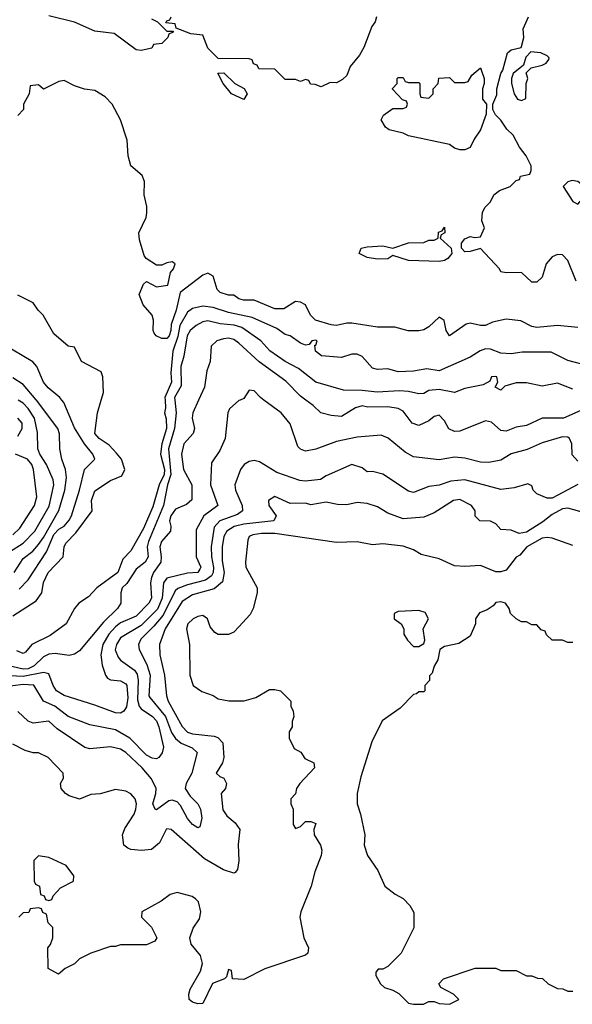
# Model space of a CAD drawing. Header units: inches. Extents: x 2348341 to 2479810, y 460419 to 613669.
# Tile 437 of 656: x 2412017 to 2414168, y 537651 to 541479. Entities that reach past the tile are written whole.
import ezdxf

# ---------------------------------------------------------------- set-up
doc = ezdxf.new("R2010")
doc.units = ezdxf.units.IN
doc.header["$MEASUREMENT"] = 0
doc.layers.add('C4513', color=7, linetype='Continuous')
doc.layers.add('C4514', color=7, linetype='Continuous')

msp = doc.modelspace()

# ---------------------------------------------------------------- linework, layer by layer
at = {"layer": 'C4513', "color": 2}
for points, elevation in [([(2412713.3, 540000), (2412690.4, 539950), (2412688.4, 539930), (2412697.1, 539890), (2412692.7, 539870), (2412656.3, 539830), (2412646.4, 539790), (2412654.8, 539730), (2412687.7, 539670), (2412687.7, 539612.3), (2412666.2, 539593.8), (2412623.6, 539576.4), (2412605.2, 539550), (2412600.3, 539530), (2412605.5, 539510), (2412604, 539490), (2412568.9, 539450), (2412562.3, 539430), (2412567.9, 539390), (2412566, 539370), (2412538.3, 539330), (2412530.3, 539310), (2412526.4, 539290), (2412530.2, 539230), (2412519.5, 539210), (2412470, 539160.5), (2412410, 539133.7), (2412390, 539118.9), (2412363.6, 539090), (2412340.9, 539050), (2412333.4, 539010), (2412338.4, 538970), (2412350.6, 538930), (2412358.5, 538918.5), (2412370, 538913), (2412410, 538908.7), (2412430, 538897.1), (2412434, 538890), (2412437.5, 538842.5), (2412432.6, 538807.4), (2412422.8, 538790), (2412410, 538782.9), (2412390, 538783.6), (2412310, 538814.5), (2412190, 538851.8), (2412160.9, 538870), (2412147.6, 538890), (2412130, 538935.3), (2412110, 538940.7), (2412030, 538925.9), (2411873, 538933)], 58), ([(2412875, 540000), (2412870, 539998), (2412834, 539966), (2412826.8, 539950), (2412817.3, 539850), (2412796.1, 539803.9), (2412764.1, 539755.9), (2412760.3, 539670), (2412788, 539590), (2412734.4, 539550), (2412704.4, 539495.6), (2412704.4, 539390), (2412721.6, 539350), (2412717.7, 539342.3), (2412710, 539329.8), (2412670, 539327.1), (2412590, 539307.6), (2412576.5, 539290), (2412571.8, 539230), (2412553.4, 539186.6), (2412490, 539124.2), (2412410, 539075.8), (2412393.4, 539050), (2412389.1, 539029.1), (2412400.2, 539000.2), (2412410, 538988.4), (2412463.8, 538950), (2412474.1, 538934.1), (2412478, 538910), (2412475, 538835), (2412482.3, 538810), (2412490, 538799.5), (2412534, 538770), (2412550, 538752.4), (2412559, 538730), (2412576.5, 538650), (2412571.8, 538628.2), (2412558.8, 538610), (2412550, 538605.6), (2412532.3, 538607.7), (2412510, 538618.9), (2412445.9, 538685.9), (2412390, 538718), (2412290, 538737.6), (2412205.2, 538770), (2412154.5, 538810), (2412109.7, 538829.7), (2412071.5, 538891.5), (2412030, 538894.6), (2411950, 538884)], 62), ([(2412620.8, 540000), (2412626.7, 539950), (2412620.2, 539890), (2412595.9, 539810), (2412605, 539710), (2412592.2, 539670), (2412577.3, 539590), (2412518.5, 539450), (2412513.8, 539430), (2412517, 539390), (2412504.9, 539370), (2412470, 539342), (2412433.5, 539286.5), (2412415.5, 539270), (2412410.6, 539250), (2412410.6, 539210), (2412398, 539190), (2412343.1, 539136.9), (2412250, 539025.1), (2412230, 539011.6), (2412210, 539007.6), (2412154.9, 539014.9), (2412130, 539011.9), (2412110, 539002.4), (2412073.5, 538966.5), (2412050, 538955), (2412030, 538953.5), (2411970, 538967.8)], 54), ([(2411977, 539410), (2412030, 539443.7), (2412076.3, 539490), (2412132.1, 539587.9), (2412149.7, 539670), (2412148, 539690), (2412121.7, 539750), (2412095.1, 539790), (2412087.6, 539810), (2412086.2, 539873.8), (2412074.8, 539930), (2412050, 539967.8), (2412030, 539988), (2412010.7, 540000)], 62), ([(2411990, 539161), (2412080.7, 539219.3), (2412102.7, 539250), (2412110, 539291.3), (2412127.8, 539330), (2412186, 539390), (2412189.6, 539430), (2412196.6, 539443.4), (2412235.8, 539484.2), (2412299, 539570), (2412297, 539610), (2412310, 539646.8), (2412370, 539687.7), (2412414.8, 539705.2), (2412426, 539730), (2412412.7, 539770), (2412393.8, 539793.8), (2412365.1, 539825.1), (2412327, 539850), (2412309.7, 539870), (2412319.5, 539950), (2412334, 540000)], 50), ([(2411995.1, 539330), (2412030, 539384.4), (2412068, 539412), (2412090, 539438.7), (2412110, 539465.7), (2412169.8, 539570.2), (2412192.3, 539650), (2412198.7, 539698.7), (2412195.4, 539730), (2412180.7, 539770), (2412172.7, 539810), (2412171.6, 539868.4), (2412165.6, 539890), (2412082.4, 540000)], 58), ([(2412582.7, 540000), (2412584, 539970), (2412580.3, 539950), (2412587.2, 539927.2), (2412588.4, 539890), (2412570.1, 539830), (2412565.2, 539790), (2412580.5, 539730), (2412578.8, 539710), (2412559.3, 539670), (2412535.4, 539584.6), (2412499.5, 539500.5), (2412450, 539414), (2412418, 539382), (2412399.3, 539330), (2412317.3, 539270), (2412285.5, 539234.5), (2412246.8, 539210), (2412230.8, 539190), (2412198, 539130), (2412135.3, 539084.7), (2412064.7, 539050), (2412039.8, 539020.2), (2412030, 539015.3), (2412005.6, 539025.6)], 50), ([(2412014.6, 539265.4), (2412050, 539301.6), (2412121.5, 539410), (2412150, 539478), (2412170, 539498.3), (2412190, 539510.4), (2412210, 539533), (2412219.1, 539550), (2412249.5, 539649.5), (2412269.4, 539730), (2412309.2, 539770), (2412302, 539790), (2412269.6, 539830), (2412230, 539892.3), (2412189.3, 539990), (2412181, 540000)], 54), ([(2414190, 539762), (2414166.8, 539786.8), (2414166, 539830), (2414157.2, 539850), (2414150, 539855.1), (2414130, 539857), (2414050, 539833.6), (2413992.4, 539807.6), (2413930, 539791.5), (2413890, 539766.6), (2413842.5, 539757.5), (2413810, 539758.4), (2413750, 539773.6), (2413710, 539778), (2413650, 539767.8), (2413550, 539779.5), (2413518, 539798), (2413451.4, 539851.4), (2413424.1, 539864.1), (2413330, 539855.1), (2413250, 539838.4), (2413169.3, 539809.3), (2413130, 539801.2), (2413110, 539809.2), (2413099.3, 539819.3), (2413070, 539908), (2413035.3, 539950), (2412967.6, 540000)], 62), ([(2414224.7, 539970), (2414134, 539930), (2414050.7, 539929.3), (2413990, 539901.2), (2413950, 539894), (2413910, 539879), (2413890, 539882), (2413853.6, 539913.6), (2413830, 539919), (2413730, 539879.3), (2413710, 539877.2), (2413687.5, 539887.5), (2413670, 539919), (2413650, 539941.2), (2413630, 539936), (2413610, 539919.3), (2413570, 539900.9), (2413544, 539910), (2413510, 539956.2), (2413490, 539966.6), (2413450, 539974), (2413372.3, 539972.3), (2413350, 539977.2), (2413324.7, 539970), (2413270, 539936), (2413230, 539939.5), (2413188.7, 539950), (2413159.1, 539979.1), (2413130.2, 540000)], 58), ([(2412010, 539859.1), (2412027.3, 539890), (2412027, 539910), (2412010, 539929.4)], 66), ([(2411990, 539475.6), (2412017.9, 539502.1), (2412074.7, 539590), (2412083.9, 539623.9), (2412071.2, 539730), (2412064.2, 539750), (2412047, 539770), (2412000.9, 539790)], 66), ([(2414190, 539671.5), (2414090, 539618), (2414070, 539619), (2414030, 539635.3), (2414015.3, 539650), (2414010, 539666), (2413994.6, 539674.6), (2413941, 539659), (2413890, 539652.3), (2413749.5, 539689.5), (2413694.9, 539685.1), (2413650, 539669.4), (2413610, 539664.5), (2413550, 539640.9), (2413530, 539646), (2413430, 539712.3), (2413390, 539722.7), (2413370, 539721.2), (2413350, 539736), (2413310, 539749.3), (2413210, 539706), (2413188.2, 539691.8), (2413130, 539685.1), (2413107.9, 539687.9), (2413018, 539718), (2412950, 539759.3), (2412930, 539765.2), (2412910, 539761.2), (2412891.3, 539750), (2412876, 539730), (2412854.8, 539670), (2412857.3, 539650), (2412883.1, 539590), (2412883.8, 539570), (2412864.9, 539555.1), (2412795.5, 539530), (2412773.6, 539506.4), (2412762.8, 539430), (2412763.2, 539390), (2412771.1, 539348.9), (2412770.2, 539330), (2412763.5, 539316.5), (2412740.6, 539299.4), (2412670, 539282), (2412633, 539267), (2412622, 539258), (2412575.8, 539164.2), (2412539.5, 539120.5), (2412488.4, 539070), (2412479.3, 539050), (2412481.6, 539030), (2412512, 538972), (2412524.4, 538930), (2412520.3, 538850), (2412523.7, 538843.7), (2412584.2, 538770), (2412607.9, 538707.9), (2412624.1, 538684.1), (2412645.9, 538665.9), (2412688.1, 538648.1), (2412708.2, 538630), (2412686.7, 538550), (2412664.4, 538510), (2412660.5, 538490), (2412680.6, 538460.6), (2412710, 538430.6), (2412720.4, 538410), (2412725.8, 538374.2), (2412718.5, 538341.5), (2412710, 538337.2), (2412689.5, 538350), (2412670, 538372.7), (2412643.3, 538423.3), (2412630, 538438), (2412610, 538444.5), (2412598, 538442), (2412550, 538407), (2412544, 538410), (2412535.1, 538430), (2412547.3, 538470), (2412547.8, 538490), (2412530, 538527), (2412493.6, 538570), (2412430, 538629.6), (2412410, 538642.4), (2412370, 538651.5), (2412290, 538644.5), (2412270, 538649.4), (2412162.5, 538722.5), (2412130, 538751.8), (2412070, 538744.5), (2412050, 538752.3), (2412009.6, 538789.6)], 66), ([(2414230, 539557.6), (2414150, 539579.5), (2414130, 539576.9), (2414090, 539555.1), (2414053.6, 539526.4), (2413990, 539486.6), (2413961.2, 539481.2), (2413930, 539494), (2413890, 539497.2), (2413870, 539519), (2413850, 539529), (2413808, 539530), (2413790, 539548), (2413789.3, 539570), (2413776, 539590), (2413730, 539613.6), (2413706, 539610), (2413630, 539562), (2413590, 539544.5), (2413510, 539538), (2413450, 539560.9), (2413410, 539585.1), (2413370, 539598), (2413330, 539601.2), (2413290, 539593.2), (2413253.6, 539593.6), (2413210, 539603.7), (2413150, 539592.3), (2413130, 539599.5), (2413070, 539598.4), (2413010, 539625.2), (2412986, 539610), (2412987.3, 539590), (2413014.8, 539550), (2413006, 539530), (2412890, 539518), (2412851.2, 539508.8), (2412823.7, 539490), (2412812.2, 539470), (2412805.2, 539430), (2412805.5, 539374.5), (2412812.9, 539330), (2412806.6, 539293.4), (2412774.4, 539265.6), (2412690, 539242.6), (2412650, 539216.9), (2412583.1, 539110), (2412561.6, 539050), (2412562.4, 539010), (2412581.3, 538930), (2412588.8, 538850), (2412595.3, 538830), (2412650, 538730.8), (2412670, 538708.5), (2412690, 538702.4), (2412773.7, 538693.7), (2412788.4, 538688.4), (2412807.7, 538667.7), (2412811, 538610), (2412806, 538590), (2412782, 538550), (2412796, 538536), (2412811.3, 538530), (2412822, 538510), (2412818, 538490), (2412801, 538470), (2412807.5, 538407.5), (2412823.5, 538383.5), (2412855.9, 538355.9), (2412874, 538330), (2412868, 538272), (2412870.6, 538209.4), (2412864.5, 538175.5), (2412856.3, 538163.7), (2412850, 538161.2), (2412810, 538174), (2412736.9, 538216.9), (2412606, 538330), (2412590, 538333.2), (2412586.8, 538330), (2412560.7, 538279.3), (2412530, 538253.2), (2412490.6, 538249.4), (2412450, 538252.3), (2412438, 538258), (2412422.7, 538270), (2412417, 538310), (2412425.8, 538334.2), (2412462, 538390), (2412469.5, 538410), (2412471.3, 538430), (2412467, 538450), (2412450, 538469.4), (2412430, 538479.5), (2412390, 538486.6), (2412330.4, 538469.6), (2412293.4, 538466.6), (2412250, 538448.7), (2412210, 538461.2), (2412195.3, 538470), (2412179, 538490), (2412175.3, 538510), (2412188, 538530), (2412186, 538550), (2412128, 538610), (2412090, 538628.7), (2412068.9, 538628.9), (2412038, 538638), (2411990, 538662)], 70), ([(2414170, 539434), (2414090, 539462.7), (2414070, 539466), (2414050, 539462.7), (2413990.7, 539430), (2413963.1, 539396.9), (2413950, 539389.2), (2413910, 539339.3), (2413890, 539332.7), (2413870, 539332.7), (2413810, 539357.2), (2413750, 539352.7), (2413710, 539356), (2413650, 539382.7), (2413579.3, 539399.3), (2413550, 539417.2), (2413510, 539432.3), (2413430, 539441.2), (2413390, 539437.2), (2413330, 539449.3), (2413250, 539446), (2413010, 539480.9), (2412958.5, 539481.5), (2412924.2, 539475.8), (2412910.8, 539470), (2412904.4, 539455.6), (2412896.3, 539370), (2412897.3, 539350), (2412941, 539270), (2412941, 539250), (2412926, 539190), (2412913.7, 539166.3), (2412870, 539118), (2412850, 539098), (2412830, 539088), (2412790, 539088), (2412776.4, 539096.4), (2412758, 539118), (2412748, 539150), (2412730, 539162), (2412710, 539159), (2412692, 539150), (2412672, 539130), (2412666.8, 539110), (2412678, 539050), (2412678.8, 538930), (2412692, 538890), (2412726.4, 538866.4), (2412770, 538851.3), (2412790, 538838), (2412830.9, 538830.9), (2412891.1, 538831.1), (2412936.6, 538843.4), (2412990, 538874.8), (2413010, 538874.8), (2413032, 538870), (2413072, 538830), (2413072, 538810), (2413082, 538790), (2413084.7, 538770), (2413078, 538750), (2413078, 538730), (2413066, 538710), (2413065.4, 538685.4), (2413085.4, 538645.4), (2413111.1, 538631.1), (2413126.4, 538606.4), (2413162, 538590), (2413164.7, 538570), (2413107.3, 538510), (2413094.8, 538490), (2413090.9, 538469.1), (2413072, 538450), (2413072, 538430), (2413082, 538410), (2413082, 538350), (2413090, 538334), (2413110, 538342), (2413130, 538362), (2413150, 538362), (2413170, 538354), (2413162, 538330), (2413162.8, 538310), (2413187.3, 538270), (2413193.4, 538250), (2413190.7, 538230), (2413166, 538166), (2413151.3, 538110), (2413111, 538010), (2413106.8, 537990), (2413122.8, 537910), (2413141, 537870), (2413138, 537850), (2413130, 537842), (2412970.9, 537789.1), (2412890, 537748), (2412846, 537750), (2412842, 537782), (2412830, 537786), (2412822, 537758), (2412814, 537750), (2412768.1, 537731.9), (2412730, 537654), (2412710, 537652.3), (2412690, 537659.3), (2412677.2, 537670), (2412676, 537690), (2412680.9, 537710), (2412720.2, 537779.8), (2412729.2, 537810), (2412720.2, 537840.2), (2412684.7, 537884.7), (2412679, 537910), (2412692.5, 537947.5), (2412716.6, 537983.4), (2412722.7, 538010), (2412712.7, 538050), (2412701.5, 538061.5), (2412688, 538070), (2412630, 538086), (2412602.5, 538077.5), (2412567.5, 538052.5), (2412492, 538010), (2412491.3, 537990), (2412530.5, 537950.5), (2412551.3, 537910), (2412543.6, 537896.4), (2412510, 537882), (2412410, 537882), (2412390, 537875.3), (2412370, 537875.3), (2412294, 537850), (2412250, 537828), (2412230, 537808), (2412194, 537790), (2412168.4, 537768.4), (2412128, 537790), (2412126, 537870), (2412136.4, 537883.6), (2412146, 537910), (2412146, 537950), (2412127.3, 537967.3), (2412122, 538002), (2412107.3, 538007.3), (2412102, 538022), (2412090, 538026), (2412058, 538022), (2412052.7, 538007.3), (2412030, 538006), (2412014, 537990)], 74), ([(2414170, 539058), (2414150, 539058), (2414130, 539066), (2414090, 539066), (2414067.3, 539087.3), (2414062, 539102), (2414047.3, 539107.3), (2414030, 539126), (2414010, 539126), (2413990, 539138), (2413970, 539138), (2413948.9, 539148.9), (2413928, 539170), (2413922, 539190), (2413908, 539210), (2413890, 539216), (2413870, 539212.7), (2413859.8, 539200.2), (2413836, 539184), (2413806.8, 539173.2), (2413791.3, 539150), (2413791, 539130), (2413770, 539082), (2413726.4, 539053.6), (2413670, 539042), (2413652, 539030), (2413644.7, 538990), (2413630, 538966), (2413622, 538938), (2413612.7, 538927.3), (2413612, 538910), (2413594, 538890), (2413594, 538870), (2413590, 538866), (2413570, 538866), (2413562, 538858), (2413550, 538855.3), (2413498.4, 538801.6), (2413427.5, 538752.5), (2413388, 538672), (2413344.5, 538535.5), (2413330.7, 538470), (2413330.7, 538430), (2413344, 538390), (2413361, 538310), (2413358, 538270), (2413371.3, 538230), (2413410.7, 538170.7), (2413438, 538110), (2413478.8, 538078.8), (2413510, 538062), (2413535.3, 538035.3), (2413551.6, 538008.4), (2413551.1, 537948.9), (2413502, 537850), (2413450, 537798), (2413430, 537788), (2413412.7, 537787.3), (2413403.6, 537776.4), (2413403.6, 537763.6), (2413422, 537730), (2413436.9, 537716.9), (2413470, 537706), (2413492.5, 537692.5), (2413530, 537656), (2413550, 537651), (2413588.7, 537651.3), (2413610, 537662), (2413630, 537662), (2413650, 537654), (2413690, 537652), (2413726, 537670), (2413706, 537690), (2413656.4, 537716.4), (2413648, 537730), (2413666, 537750), (2413790, 537791.3), (2413870, 537792), (2413890, 537782), (2413950, 537782), (2413990, 537762), (2414010, 537762), (2414032.7, 537752.7), (2414051.6, 537751.6), (2414074, 537730), (2414110, 537712), (2414131.6, 537711.6), (2414150, 537702), (2414170, 537702)], 78)]:
    msp.add_lwpolyline(points, dxfattribs=dict(at, elevation=elevation))
for points, elevation in [([(2413570, 539182), (2413490, 539178), (2413474, 539170), (2413474, 539150), (2413502, 539130), (2413512, 539110), (2413512, 539090), (2413526.4, 539066.4), (2413550, 539042), (2413570, 539042), (2413590, 539054), (2413593.6, 539066.4), (2413588, 539110), (2413608, 539150), (2413594.6, 539174.6)], 78), ([(2412090, 538228), (2412072, 538210), (2412074, 538130), (2412078, 538118), (2412094, 538110), (2412098, 538078), (2412112.7, 538072.7), (2412118, 538058), (2412130, 538054), (2412142, 538058), (2412147.3, 538072.7), (2412176.4, 538103.6), (2412226, 538130), (2412228, 538150), (2412198, 538190), (2412130, 538222)], 74)]:
    msp.add_lwpolyline(points, close=True, dxfattribs=dict(at, elevation=elevation))
at = {"layer": 'C4514', "color": 2}
for points, elevation in [([(2412530, 541482), (2412554, 541470), (2412590, 541434), (2412614, 541434), (2412614, 541430), (2412598, 541422), (2412594, 541410), (2412570, 541386), (2412538, 541382), (2412531.6, 541368.4), (2412490, 541359), (2412470, 541361.2), (2412384.7, 541424.7), (2412310, 541434), (2412230, 541469.2), (2412130, 541493.2)], 42), ([(2413406, 541490), (2413401, 541470), (2413387.7, 541452.3), (2413356, 541370), (2413339.8, 541340.2), (2413302.8, 541297.2), (2413290, 541262), (2413273.7, 541246.3), (2413250, 541233.2), (2413225.4, 541234.6), (2413190, 541218), (2413167.3, 541227.3), (2413148.4, 541228.4), (2413142, 541242), (2413130, 541246), (2413110, 541238), (2413090, 541246), (2413050, 541246), (2413010, 541286), (2412947.3, 541287.3), (2412942, 541302), (2412927.3, 541307.3), (2412922, 541322), (2412910, 541326), (2412790, 541328), (2412750, 541368), (2412730, 541418), (2412683.1, 541423.1), (2412626, 541446), (2412622, 541462), (2412586, 541466), (2412590, 541474), (2412602, 541478), (2412606, 541490)], 42), ([(2414182.3, 540462.3), (2414150, 540542), (2414130, 540564), (2414110, 540566), (2414090, 540557.2), (2414066.8, 540530), (2414050, 540478), (2414030, 540458), (2414010, 540458), (2413970, 540495.3), (2413910, 540494), (2413890, 540498), (2413884, 540510), (2413810, 540588.7), (2413770, 540577), (2413750, 540576), (2413736, 540590), (2413736, 540610), (2413750, 540626.8), (2413770, 540636), (2413788, 540632), (2413810, 540634), (2413826, 540670), (2413816.4, 540696.4), (2413819, 540730), (2413829, 540750), (2413849, 540770), (2413862.7, 540797.3), (2413884.7, 540815.3), (2413926, 540830), (2413950, 540854), (2413962, 540858), (2413966, 540870), (2414002, 540878), (2414007.3, 540892.7), (2414008, 540910), (2413988.7, 540950), (2413962.5, 540982.5), (2413937.2, 541030), (2413912.9, 541052.9), (2413890, 541088), (2413869.1, 541109.1), (2413858, 541130), (2413858, 541150), (2413873.6, 541186.4), (2413874, 541210), (2413889.2, 541270), (2413897.2, 541282.8), (2413915.3, 541350), (2413930, 541361), (2413968.9, 541371.1), (2413970, 541374), (2413979, 541410), (2413976.4, 541443.6), (2413997.2, 541490)], 42), ([(2414190, 540282.7), (2414110, 540289.4), (2414030, 540282.7), (2414010, 540286), (2413967.6, 540307.6), (2413910, 540314.5), (2413856.8, 540303.2), (2413830, 540289.2), (2413810, 540289.2), (2413770, 540299), (2413754.6, 540294.6), (2413690, 540249.2), (2413677.2, 540270), (2413668.9, 540308.9), (2413650, 540322), (2413610, 540285.2), (2413590, 540273.2), (2413570, 540269.4), (2413529.5, 540269.5), (2413476.9, 540283.1), (2413410, 540284), (2413310, 540299.5), (2413290, 540299.3), (2413250.5, 540289.5), (2413230, 540292.7), (2413169, 540310), (2413149.2, 540330), (2413129, 540370), (2413110, 540380.9), (2413090, 540383.7), (2413045.5, 540354.5), (2413010, 540354), (2412930, 540388), (2412888.5, 540388.5), (2412870, 540394), (2412850, 540407.3), (2412830, 540407.6), (2412798, 540418), (2412785.1, 540430), (2412770, 540482), (2412750, 540493.2), (2412730, 540485.2), (2412641.6, 540418.4), (2412625.7, 540350), (2412606, 540294), (2412604.9, 540270), (2412598.3, 540250), (2412590, 540239.7), (2412570, 540239.6), (2412548.7, 540250), (2412540.1, 540260.1), (2412536, 540270), (2412538, 540310), (2412532.3, 540330), (2412498, 540370), (2412482, 540410), (2412499, 540450), (2412510, 540461), (2412550, 540440.7), (2412593.8, 540446.2), (2412604.1, 540495.9), (2412615.3, 540510), (2412622, 540530), (2412610, 540537.2), (2412590, 540534), (2412570, 540524), (2412550, 540524), (2412508.7, 540550), (2412502, 540562), (2412483.3, 540623.3), (2412480.9, 540650), (2412509, 540710), (2412512.5, 540727.5), (2412512.1, 540752.1), (2412502, 540798), (2412502.7, 540850), (2412493.4, 540873.4), (2412449.3, 540910), (2412439.3, 540950), (2412435.3, 541010), (2412409.2, 541090), (2412377.2, 541150), (2412350, 541179), (2412310, 541204), (2412269, 541209), (2412230, 541222), (2412190, 541242), (2412170, 541238), (2412110, 541208), (2412090, 541226), (2412058, 541222), (2412054, 541190), (2412032, 541150), (2412032, 541130), (2412010, 541106)], 46), ([(2412334, 540000), (2412342.7, 540030), (2412340.9, 540090), (2412334, 540110), (2412258, 540150), (2412230, 540206), (2412206, 540210), (2412150, 540258), (2412108, 540330), (2412088.9, 540348.9), (2412070, 540378), (2412010, 540408)], 50), ([(2414230, 540133.2), (2414150, 540153.2), (2414086, 540186), (2413973.2, 540186.8), (2413930, 540179.5), (2413890, 540182), (2413850, 540197.6), (2413830, 540198.7), (2413808.9, 540191.1), (2413770, 540166.6), (2413650, 540114), (2413601.2, 540121.2), (2413550, 540112), (2413490, 540109.5), (2413450, 540121.2), (2413410, 540119), (2413390, 540124), (2413350, 540169.3), (2413330, 540178.4), (2413310, 540178.4), (2413270, 540165.1), (2413192.3, 540172.3), (2413168.7, 540190), (2413166, 540214), (2413170, 540214), (2413175.3, 540230), (2413170, 540233.2), (2413154, 540230), (2413143.6, 540216.4), (2413130, 540214), (2413110, 540221.2), (2413070, 540249.3), (2413050, 540255.1), (2413017.7, 540277.7), (2412921.5, 540321.5), (2412830, 540340.4), (2412770, 540359.8), (2412730, 540365.4), (2412690, 540355.8), (2412670, 540342), (2412640.2, 540290), (2412632.4, 540247.6), (2412613.4, 540190), (2412605.4, 540105.4), (2412608, 540070), (2412582.2, 540010), (2412582.7, 540000)], 50), ([(2414170, 540042.4), (2414110, 540065.6), (2414050, 540054.5), (2413990, 540067.3), (2413950, 540067.3), (2413905.4, 540054.6), (2413890, 540038), (2413868, 540050), (2413878, 540070), (2413874, 540090), (2413870, 540092), (2413854, 540090), (2413846.4, 540073.6), (2413821.4, 540058.6), (2413750, 540044.5), (2413710, 540029.3), (2413650, 540041.2), (2413610, 540037.7), (2413590, 540026), (2413570, 540023.7), (2413530, 540033.3), (2413495.6, 540035.6), (2413408.9, 540031.1), (2413350, 540037.6), (2413278, 540038), (2413170, 540069.5), (2413102.3, 540122.3), (2413050, 540149.6), (2412991.1, 540191.1), (2412955.1, 540230), (2412881.8, 540281.8), (2412851.7, 540291.7), (2412796.8, 540296.8), (2412750, 540307.8), (2412730, 540303.6), (2412704, 540290), (2412680.5, 540270), (2412669, 540250), (2412655.8, 540170), (2412644.4, 540130), (2412645.1, 540054.9), (2412619.6, 540010), (2412620.8, 540000)], 54), ([(2413130.2, 540000), (2413110, 540014.5), (2413053, 540073), (2412948.5, 540148.5), (2412870, 540221.6), (2412850, 540235.1), (2412830, 540240.7), (2412810, 540238.4), (2412784.7, 540230), (2412762.8, 540210), (2412758.8, 540150), (2412745.8, 540114.2), (2412736.3, 540050), (2412713.3, 540000)], 58), ([(2412181, 540000), (2412172.7, 540010), (2412127.6, 540047.6), (2412109.6, 540070), (2412083.7, 540130), (2412068.1, 540148.1), (2411950, 540218)], 54), ([(2412082.4, 540000), (2412081.4, 540001.4), (2412030, 540060.7), (2411990, 540087)], 58), ([(2412967.6, 540000), (2412954, 540010), (2412930, 540035.3), (2412910, 540038), (2412890, 540006), (2412875, 540000)], 62)]:
    msp.add_lwpolyline(points, dxfattribs=dict(at, elevation=elevation))
at = {"layer": 'C4514', "color": 2, "elevation": 42}
for points in [[(2414006.4, 541353.6), (2413986.8, 541333.2), (2413978, 541302), (2413938, 541270), (2413931.3, 541250), (2413931.3, 541230), (2413942, 541190), (2413954, 541170), (2413970, 541164.7), (2413987.3, 541172.7), (2413988.7, 541230), (2413995.3, 541250), (2413988, 541272), (2414008, 541292), (2414050, 541302), (2414066, 541310), (2414076.4, 541323.6), (2414078, 541330), (2414070, 541338), (2414046, 541350)], [(2412890, 541168), (2412842, 541190), (2412808.7, 541230), (2412788.7, 541271.3), (2412811.6, 541271.6), (2412854, 541230), (2412891.1, 541211.1), (2412902, 541190)], [(2413730, 540973.2), (2413710, 540979), (2413690, 540994), (2413530, 541027), (2413510, 541037), (2413455.3, 541050), (2413441.2, 541061.2), (2413424, 541090), (2413432.9, 541107.1), (2413470, 541134), (2413510, 541134), (2413522, 541138), (2413526, 541150), (2413522, 541162), (2413507.3, 541167.3), (2413468.4, 541208.4), (2413468.4, 541211.6), (2413486, 541230), (2413486, 541250), (2413490, 541254), (2413510, 541254), (2413518, 541238), (2413530, 541234), (2413570, 541234), (2413574, 541230), (2413574, 541190), (2413578, 541178), (2413610, 541174), (2413626, 541190), (2413626, 541210), (2413646, 541230), (2413648.4, 541251.6), (2413690, 541254), (2413710, 541234), (2413750, 541234), (2413762, 541238), (2413776.4, 541263.6), (2413810, 541292), (2413824.7, 541250), (2413824.7, 541230), (2413818, 541210), (2413818, 541170), (2413834, 541150), (2413832, 541112), (2413810.8, 541050), (2413785.5, 541014.5), (2413770, 540982), (2413750, 540973.2)], [(2414166.8, 540853.2), (2414151.1, 540848.9), (2414132, 540830), (2414170, 540772), (2414190, 540762), (2414214, 540790), (2414224, 540810), (2414214, 540830), (2414190, 540849)], [(2413650, 540538.7), (2413530, 540542.9), (2413470, 540562), (2413450.4, 540549.6), (2413410, 540547.6), (2413370, 540554), (2413338, 540570), (2413346, 540590), (2413370, 540595.5), (2413430, 540599.1), (2413470, 540591), (2413530, 540611.3), (2413590, 540612), (2413610, 540622), (2413630, 540622), (2413646, 540630), (2413647.3, 540652.7), (2413662, 540658), (2413670, 540672), (2413672, 540650), (2413658, 540642), (2413654, 540630), (2413696, 540590), (2413698.8, 540570), (2413684, 540550), (2413670, 540542.4)]]:
    msp.add_lwpolyline(points, close=True, dxfattribs=at)

doc.saveas('drawing.dxf')
